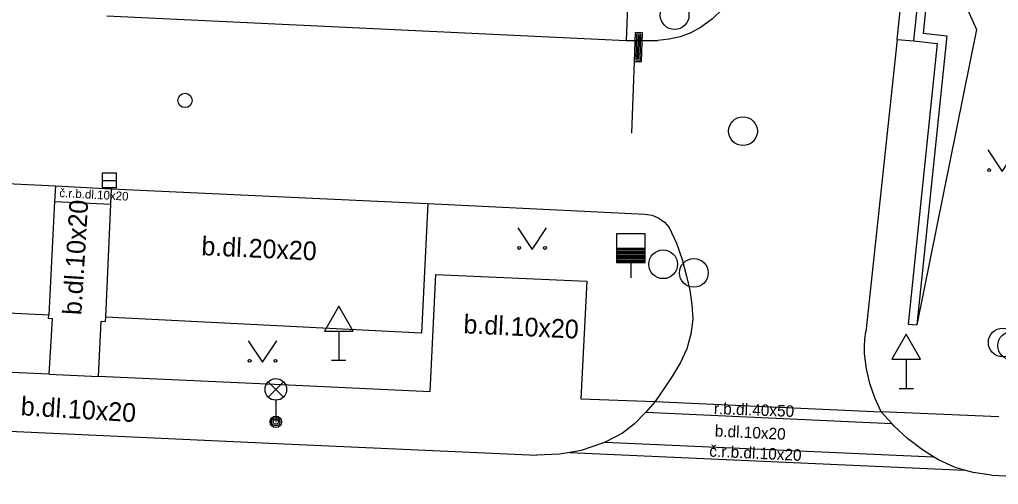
# Model space of a CAD drawing. Extents: x -598233 to -596890, y -1157848 to -1156431.
# Drawn here: x -597870.05 to -597835.98, y -1156808.4 to -1156792.22 of the extents above; entities that cross this region are included whole.
import ezdxf

# ---------------------------------------------------------------- set-up
doc = ezdxf.new("R2010")
doc.units = 0
for name, color, linetype in [('Level 10', 7, 'Continuous'), ('Level 11', 7, 'Continuous'), ('Level 14', 7, 'Continuous'), ('Level 27', 7, 'Continuous'), ('Level 28', 7, 'Continuous'), ('Level 33', 7, 'Continuous'), ('Level 34', 7, 'Continuous'), ('Level 36', 7, 'Continuous'), ('Level 40', 7, 'Continuous'), ('Level 7', 7, 'Continuous')]:
    doc.layers.add(name, color=color, linetype=linetype)

msp = doc.modelspace()

# ---------------------------------------------------------------- linework, layer by layer
at = {"layer": 'Level 10'}
for points in [[(-597848.76, -1156788.44), (-597848.94, -1156792.95)], [(-597845.25, -1156791.45), (-597845.57, -1156791.85), (-597845.93, -1156792.2), (-597846.35, -1156792.5)], [(-597846.35, -1156792.5), (-597846.69, -1156792.69), (-597847.06, -1156792.83), (-597847.44, -1156792.91), (-597847.83, -1156792.95)], [(-597848.94, -1156792.95), (-597847.83, -1156792.95)], [(-597839.5, -1156792.92), (-597840.6, -1156803.09)], [(-597868.8, -1156798.01), (-597868.83, -1156798.55), (-597869.03, -1156802.5)], [(-597868.8, -1156798.01), (-597866.85, -1156798.11)], [(-597867.05, -1156802.58), (-597866.87, -1156798.65), (-597866.85, -1156798.11)], [(-597855.84, -1156798.63), (-597856.06, -1156803.14)], [(-597855.84, -1156798.63), (-597848.27, -1156799)], [(-597848.27, -1156799), (-597848.03, -1156799.03), (-597847.8, -1156799.13), (-597847.6, -1156799.27), (-597847.44, -1156799.46)], [(-597847.44, -1156799.46), (-597847.19, -1156800), (-597846.99, -1156800.57), (-597846.84, -1156801.15)], [(-597899.49, -1156801), (-597869.03, -1156802.5)], [(-597846.84, -1156801.15), (-597846.72, -1156801.64), (-597846.65, -1156802.14), (-597846.62, -1156802.65)], [(-597856.06, -1156803.14), (-597867.05, -1156802.58)], [(-597846.62, -1156802.65), (-597846.69, -1156803.17), (-597846.83, -1156803.68), (-597847.05, -1156804.16)], [(-597840.64, -1156803.86), (-597840.64, -1156803.6), (-597840.63, -1156803.35), (-597840.6, -1156803.09)], [(-597840.06, -1156805.87), (-597840.28, -1156805.39), (-597840.45, -1156804.89), (-597840.57, -1156804.38), (-597840.64, -1156803.86)], [(-597847.05, -1156804.16), (-597847.32, -1156804.62), (-597847.62, -1156805.07), (-597847.93, -1156805.51)], [(-597847.93, -1156805.51), (-597848.25, -1156805.89), (-597848.27, -1156805.91), (-597848.65, -1156806.29), (-597849.06, -1156806.62)], [(-597838.62, -1156807.2), (-597839.14, -1156806.8), (-597839.62, -1156806.36), (-597839.69, -1156806.28), (-597840.06, -1156805.87)], [(-597870.66, -1156806.53), (-597861.1, -1156806.98)], [(-597849.06, -1156806.62), (-597849.67, -1156806.93), (-597849.76, -1156806.97), (-597850.5, -1156807.22), (-597850.9, -1156807.29), (-597851.26, -1156807.35), (-597852.04, -1156807.38)], [(-597861.1, -1156806.98), (-597852.04, -1156807.38)], [(-597838.07, -1156807.55), (-597838.24, -1156807.44), (-597838.62, -1156807.2)], [(-597837.48, -1156807.81), (-597838.07, -1156807.55)], [(-597836.22, -1156808.08), (-597836.86, -1156807.99), (-597837.16, -1156807.9), (-597837.48, -1156807.81)], [(-597836.22, -1156808.08), (-597829.22, -1156808.4)]]:
    msp.add_lwpolyline(points, dxfattribs=at)
at = {"layer": 'Level 11'}
for points in [[(-597839.5, -1156792.92), (-597838.63, -1156784.54), (-597838.62, -1156784.39), (-597838.39, -1156782.16)], [(-597837.52, -1156782.25), (-597838.6, -1156792.7)], [(-597867.01, -1156792.09), (-597848.94, -1156792.95)], [(-597837.78, -1156792.79), (-597838.82, -1156802.85)], [(-597838.6, -1156792.7), (-597837.78, -1156792.79)], [(-597839.5, -1156792.92), (-597838.93, -1156792.97)], [(-597899.31, -1156796.54), (-597868.8, -1156798.01)], [(-597866.85, -1156798.11), (-597855.84, -1156798.63)], [(-597868.83, -1156798.55), (-597866.87, -1156798.65)], [(-597855.76, -1156805.18), (-597855.56, -1156801.09)], [(-597855.56, -1156801.09), (-597850.31, -1156801.33)], [(-597850.31, -1156801.33), (-597850.51, -1156805.42)], [(-597869.04, -1156802.63), (-597869.03, -1156802.5)], [(-597868.9, -1156802.64), (-597869.04, -1156802.63)], [(-597869.02, -1156804.56), (-597868.9, -1156802.64)], [(-597867.3, -1156804.64), (-597867.21, -1156802.72)], [(-597867.21, -1156802.72), (-597867.06, -1156802.73)], [(-597867.06, -1156802.73), (-597867.05, -1156802.58)], [(-597869.02, -1156804.56), (-597870.61, -1156804.49)], [(-597869.02, -1156804.56), (-597867.3, -1156804.64)], [(-597861.18, -1156804.92), (-597867.3, -1156804.64)], [(-597855.76, -1156805.18), (-597861.18, -1156804.92)], [(-597850.51, -1156805.42), (-597847.93, -1156805.51)], [(-597847.93, -1156805.51), (-597840.06, -1156805.87)], [(-597848.25, -1156805.89), (-597839.69, -1156806.28)], [(-597835.97, -1156806.05), (-597840.06, -1156805.87)], [(-597849.67, -1156806.93), (-597838.24, -1156807.44)], [(-597850.9, -1156807.29), (-597837.16, -1156807.9)]]:
    msp.add_lwpolyline(points, dxfattribs=at)
at = {"layer": 'Level 14'}
for points in [[(-597837.06, -1156791.88), (-597836.74, -1156792.57)], [(-597836.74, -1156792.57), (-597838.82, -1156802.85)]]:
    msp.add_lwpolyline(points, dxfattribs=at)
at = {"layer": 'Level 27'}
msp.add_line((-597867.17, -1156797.82), (-597866.67, -1156797.82), dxfattribs=at)
msp.add_lwpolyline([(-597867.17, -1156798.07), (-597866.67, -1156798.07), (-597866.67, -1156797.57), (-597867.17, -1156797.57)], close=True, dxfattribs=at)
for centre in [(-597847.25, -1156792.07), (-597844.87, -1156796.11), (-597847.65, -1156800.74), (-597846.58, -1156801.04), (-597835.83, -1156803.46), (-597835.5, -1156803.57)]:
    msp.add_circle(centre, 0.5, dxfattribs=at)
at = {"layer": 'Level 28'}
for p, q in [((-597849.27, -1156800.18), (-597848.27, -1156800.18)), ((-597849.27, -1156800.23), (-597848.27, -1156800.23)), ((-597849.27, -1156800.28), (-597848.27, -1156800.28)), ((-597849.27, -1156800.33), (-597848.27, -1156800.33)), ((-597849.27, -1156800.38), (-597848.27, -1156800.38)), ((-597849.27, -1156800.43), (-597848.27, -1156800.43)), ((-597849.27, -1156800.48), (-597848.27, -1156800.48)), ((-597849.27, -1156800.53), (-597848.27, -1156800.53)), ((-597849.27, -1156800.58), (-597848.27, -1156800.58)), ((-597849.27, -1156800.63), (-597848.27, -1156800.63)), ((-597848.77, -1156800.68), (-597848.77, -1156801.21))]:
    msp.add_line(p, q, dxfattribs=at)
msp.add_lwpolyline([(-597849.27, -1156800.68), (-597848.27, -1156800.68), (-597848.27, -1156799.68), (-597849.27, -1156799.68)], close=True, dxfattribs=at)
msp.add_circle((-597864.29, -1156795.04), 0.25, dxfattribs=at)
at = {"layer": 'Level 33'}
for p, q in [((-597848.6563, -1156793.6793), (-597848.7469, -1156796.1777)), ((-597861.395, -1156805.36), (-597860.865, -1156804.83)), ((-597861.395, -1156804.83), (-597860.865, -1156805.36)), ((-597861.13, -1156805.47), (-597861.13, -1156806.22))]:
    msp.add_line(p, q, dxfattribs=at)
for points in [[(-597848.62, -1156792.68), (-597848.6563, -1156793.6793), (-597848.4064, -1156793.6884), (-597848.3702, -1156792.6891)], [(-597848.5718, -1156792.7318), (-597848.6045, -1156793.6312), (-597848.4546, -1156793.6366), (-597848.4219, -1156792.7372)], [(-597848.5237, -1156792.7836), (-597848.5527, -1156793.583), (-597848.5027, -1156793.5848), (-597848.4737, -1156792.7854)]]:
    msp.add_lwpolyline(points, close=True, dxfattribs=at)
for centre, radius in [((-597861.13, -1156805.095), 0.375), ((-597861.13, -1156806.22), 0.2), ((-597861.13, -1156806.22), 0.1445), ((-597861.13, -1156806.22), 0.0876)]:
    msp.add_circle(centre, radius, dxfattribs=at)
at = {"layer": 'Level 34'}
for p, q in [((-597858.94, -1156803.062), (-597858.94, -1156804.08)), ((-597859.19, -1156804.08), (-597858.69, -1156804.08)), ((-597839.19, -1156804.042), (-597839.19, -1156805.06)), ((-597839.44, -1156805.06), (-597838.94, -1156805.06))]:
    msp.add_line(p, q, dxfattribs=at)
for points in [[(-597859.44, -1156803.062), (-597858.44, -1156803.062), (-597858.94, -1156802.196)], [(-597839.69, -1156804.042), (-597838.69, -1156804.042), (-597839.19, -1156803.176)]]:
    msp.add_lwpolyline(points, close=True, dxfattribs=at)
at = {"layer": 'Level 36'}
for points in [[(-597836.35, -1156796.76), (-597835.85, -1156797.51), (-597835.35, -1156796.76)], [(-597852.71, -1156799.47), (-597852.21, -1156800.22), (-597851.71, -1156799.47)], [(-597862.09, -1156803.4), (-597861.59, -1156804.15), (-597861.09, -1156803.4)]]:
    msp.add_lwpolyline(points, dxfattribs=at)
for centre in [(-597836.3002, -1156797.4598), (-597852.6602, -1156800.1698), (-597851.7608, -1156800.1698), (-597862.0402, -1156804.0998), (-597861.1408, -1156804.0998)]:
    msp.add_circle(centre, 0.05, dxfattribs=at)
at = {"layer": 'Level 7'}
for points in [[(-597837.82, -1156782.22), (-597838.93, -1156792.97)], [(-597838.11, -1156793.06), (-597839.12, -1156802.82)], [(-597838.93, -1156792.97), (-597838.11, -1156793.06)], [(-597839.12, -1156802.82), (-597838.82, -1156802.85)]]:
    msp.add_lwpolyline(points, dxfattribs=at)

# ---------------------------------------------------------------- texts
at = {"layer": 'Level 40'}
for s, height, rotation, p in [('č.r.b.dl.10x20', 0.3, 357, (-597868.67, -1156798.4)), ('b.dl.10x20', 0.65, 86.52731, (-597867.9, -1156802.52)), ('b.dl.20x20', 0.65, 357.31564, (-597863.73, -1156800.42)), ('b.dl.10x20', 0.65, 357.31564, (-597854.61, -1156803.14)), ('b.dl.10x20', 0.65, 356.4844, (-597870.02, -1156805.99)), ('r.b.dl.40x50', 0.4, 357.87563, (-597845.89, -1156805.95)), ('b.dl.10x20', 0.4, 357.20206, (-597845.86, -1156806.73)), ('č.r.b.dl.10x20', 0.4, 357.25124, (-597846.05, -1156807.43))]:
    msp.add_text(s, height=height, rotation=rotation, dxfattribs=at).set_placement(p)

doc.saveas('drawing.dxf')
